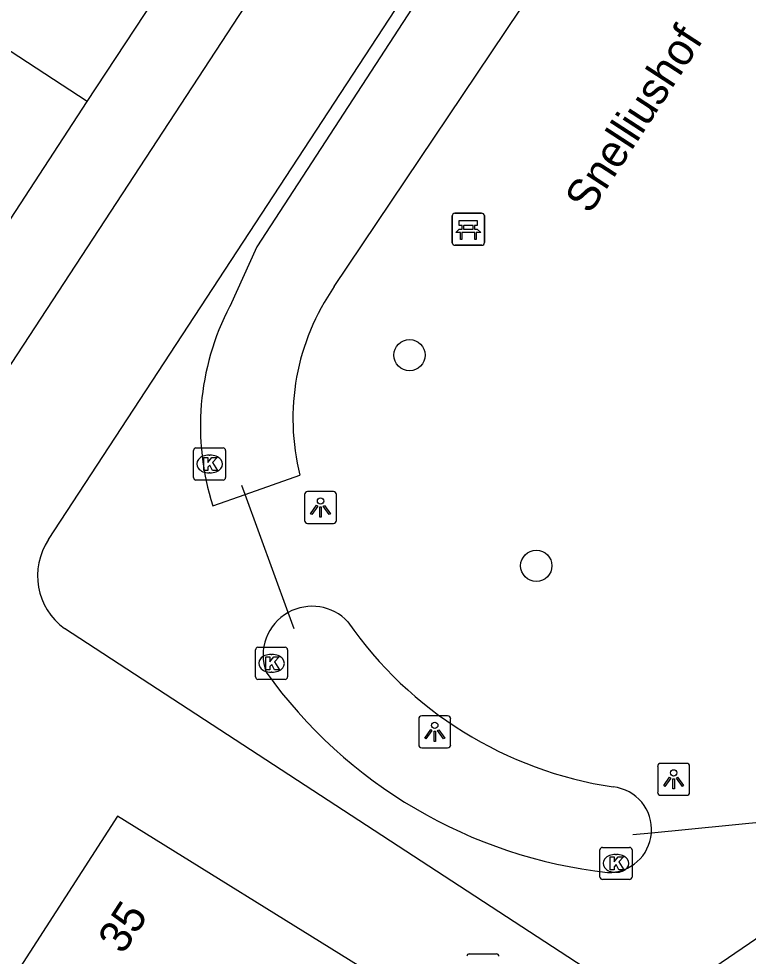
# Model space of a CAD drawing. Extents: x 159280 to 160375, y 384531 to 385872.
# Drawn here: x 159763.18 to 159785.96, y 385098.53 to 385127.82 of the extents above; entities that cross this region are included whole.
import ezdxf

# ---------------------------------------------------------------- set-up
doc = ezdxf.new("R2010")
doc.units = 0
for name, color, linetype in [('IMGEO_Bank', 7, 'Continuous'), ('IMGEO_Boom', 7, 'Continuous'), ('IMGEO_Duiker', 7, 'Continuous'), ('IMGEO_Kolk', 7, 'Continuous'), ('IMGEO_Lichtpunt', 7, 'Continuous'), ('IMGEO_Openbare_ruimte_label', 7, 'Continuous'), ('IMGEO_Pand', 7, 'Continuous'), ('IMGEO_Pand_nummerreeks', 7, 'Continuous'), ('IMGEO_Rijbaan_lokaal_open', 7, 'Continuous'), ('IMGEO_Rioolput', 7, 'Continuous'), ('IMGEO_Waterloop', 7, 'Continuous')]:
    doc.layers.add(name, color=color, linetype=linetype)

msp = doc.modelspace()

# ---------------------------------------------------------------- linework, layer by layer
at = {"layer": 'IMGEO_Bank'}
for p, q in [((159776.716, 385120.819), (159776.716, 385121.66)), ((159776.716, 385121.66), (159776.716, 385120.819)), ((159776.791, 385121.744), (159777.632, 385121.744)), ((159777.632, 385121.744), (159776.791, 385121.744)), ((159777.716, 385121.669), (159777.716, 385120.828)), ((159777.716, 385120.828), (159777.716, 385121.669)), ((159777.025, 385121.25), (159777.025, 385121.356)), ((159777.069, 385121.356), (159777.069, 385121.25)), ((159777.357, 385121.362), (159777.075, 385121.362)), ((159777.075, 385121.244), (159777.357, 385121.244)), ((159777.363, 385121.25), (159777.363, 385121.356)), ((159777.407, 385121.356), (159777.407, 385121.25)), ((159777.413, 385121.142), (159777.02, 385121.142)), ((159777.641, 385120.744), (159776.8, 385120.744)), ((159776.8, 385120.744), (159777.641, 385120.744))]:
    msp.add_line(p, q, dxfattribs=at)
for points in [[(159777.019, 385121.362), (159776.933, 385121.362), (159776.933, 385121.523), (159777.496, 385121.523), (159777.496, 385121.362), (159777.413, 385121.362)], [(159776.963, 385121.142), (159776.821, 385121.142), (159776.933, 385121.244), (159777.019, 385121.244)], [(159777.413, 385121.244), (159777.496, 385121.244), (159777.608, 385121.142), (159777.469, 385121.142)], [(159777.013, 385121.135), (159777.013, 385120.928), (159776.97, 385120.928), (159776.97, 385121.135)], [(159777.463, 385121.135), (159777.463, 385120.928), (159777.419, 385120.928), (159777.419, 385121.135)]]:
    msp.add_lwpolyline(points, dxfattribs=at)
for centre, radius, start, end in [((159776.794, 385121.666), 0.0779, 92.4484, 184.2845), ((159776.794, 385121.666), 0.0779, 92.4484, 184.2845), ((159777.638, 385121.666), 0.0779, 2.4484, 94.2845), ((159777.638, 385121.666), 0.0779, 2.4484, 94.2845), ((159777.018, 385121.355), 0.00671, 2.8957, 87.1043), ((159777.018, 385121.251), 0.00671, 272.8957, 357.1043), ((159777.075, 385121.355), 0.00671, 92.8957, 177.1043), ((159777.075, 385121.251), 0.00671, 182.8957, 267.1043), ((159777.357, 385121.355), 0.00671, 2.8957, 87.1043), ((159777.357, 385121.251), 0.00671, 272.8957, 357.1043), ((159777.414, 385121.355), 0.00671, 92.8957, 177.1043), ((159777.414, 385121.251), 0.00671, 182.8957, 267.1043), ((159776.963, 385121.135), 0.00671, 2.8957, 87.1043), ((159777.02, 385121.135), 0.00671, 92.8957, 177.1043), ((159777.412, 385121.135), 0.00671, 2.8957, 87.1043), ((159777.469, 385121.135), 0.00671, 92.8957, 177.1043), ((159776.794, 385120.822), 0.0779, 182.4484, 274.2845), ((159776.794, 385120.822), 0.0779, 182.4484, 274.2845), ((159777.638, 385120.822), 0.0779, 272.4484, 4.2845), ((159777.638, 385120.822), 0.0779, 272.4484, 4.2845)]:
    msp.add_arc(centre, radius, start, end, dxfattribs=at)
at = {"layer": 'IMGEO_Boom'}
for centre in [(159775.38, 385117.311), (159779.339, 385110.73)]:
    msp.add_circle(centre, 0.489, dxfattribs=at)
at = {"layer": 'IMGEO_Duiker'}
for points in [[(159771.778, 385108.759), (159771.592, 385109.268), (159770.245, 385112.958), (159770.142, 385113.24)], [(159786.868, 385102.76), (159786.61, 385102.735), (159782.934, 385102.376), (159782.356, 385102.319)]]:
    msp.add_lwpolyline(points, dxfattribs=at)
at = {"layer": 'IMGEO_Kolk'}
for p, q in [((159768.635, 385113.484), (159768.635, 385114.336)), ((159768.71, 385114.41), (159769.562, 385114.41)), ((159769.123, 385114.19), (159769.148, 385114.19)), ((159769.636, 385114.336), (159769.636, 385113.484)), ((159769.146, 385113.63), (159769.121, 385113.63)), ((159769.562, 385113.41), (159768.71, 385113.41)), ((159770.57, 385107.256), (159770.57, 385108.108)), ((159770.645, 385108.182), (159771.497, 385108.182)), ((159771.571, 385108.108), (159771.571, 385107.256)), ((159771.058, 385107.962), (159771.083, 385107.962)), ((159771.497, 385107.182), (159770.645, 385107.182)), ((159771.081, 385107.402), (159771.056, 385107.402)), ((159781.326, 385101.006), (159781.326, 385101.858)), ((159781.401, 385101.932), (159782.253, 385101.932)), ((159782.327, 385101.858), (159782.327, 385101.006)), ((159781.814, 385101.712), (159781.839, 385101.712)), ((159781.837, 385101.152), (159781.812, 385101.152)), ((159782.253, 385100.932), (159781.401, 385100.932))]:
    msp.add_line(p, q, dxfattribs=at)
for points in [[(159768.635, 385113.484), (159768.635, 385114.336)], [(159768.71, 385114.41), (159769.562, 385114.41)], [(159769.636, 385114.336), (159769.636, 385113.484)], [(159768.956, 385114.11), (159769.079, 385114.11), (159769.079, 385113.959), (159769.209, 385114.11), (159769.373, 385114.11), (159769.227, 385113.959), (159769.38, 385113.71), (159769.228, 385113.71), (159769.143, 385113.874), (159769.079, 385113.807), (159769.079, 385113.71), (159768.956, 385113.71), (159768.956, 385114.11)], [(159769.562, 385113.41), (159768.71, 385113.41)], [(159770.57, 385107.256), (159770.57, 385108.108)], [(159770.645, 385108.182), (159771.497, 385108.182)], [(159771.571, 385108.108), (159771.571, 385107.256)], [(159770.891, 385107.882), (159771.014, 385107.882), (159771.014, 385107.731), (159771.144, 385107.882), (159771.308, 385107.882), (159771.162, 385107.731), (159771.315, 385107.482), (159771.163, 385107.482), (159771.078, 385107.646), (159771.014, 385107.579), (159771.014, 385107.482), (159770.891, 385107.482), (159770.891, 385107.882)], [(159771.497, 385107.182), (159770.645, 385107.182)], [(159781.326, 385101.006), (159781.326, 385101.858)], [(159781.401, 385101.932), (159782.253, 385101.932)], [(159782.327, 385101.858), (159782.327, 385101.006)], [(159781.647, 385101.632), (159781.77, 385101.632), (159781.77, 385101.481), (159781.9, 385101.632), (159782.064, 385101.632), (159781.918, 385101.481), (159782.071, 385101.232), (159781.919, 385101.232), (159781.834, 385101.396), (159781.77, 385101.329), (159781.77, 385101.232), (159781.647, 385101.232), (159781.647, 385101.632)], [(159782.253, 385100.932), (159781.401, 385100.932)]]:
    msp.add_lwpolyline(points, dxfattribs=at)
for centre, start, end in [((159768.712, 385114.334), 91.552, 178.448), ((159768.712, 385114.334), 91.552, 178.448), ((159769.56, 385114.334), 1.552, 88.448), ((159769.56, 385114.334), 1.552, 88.448), ((159768.712, 385113.486), 181.552, 268.448), ((159768.712, 385113.486), 181.552, 268.448), ((159769.56, 385113.486), 271.552, 358.448), ((159769.56, 385113.486), 271.552, 358.448), ((159770.647, 385108.106), 91.552, 178.448), ((159770.647, 385108.106), 91.552, 178.448), ((159771.495, 385108.106), 1.552, 88.448), ((159771.495, 385108.106), 1.552, 88.448), ((159770.647, 385107.258), 181.552, 268.448), ((159770.647, 385107.258), 181.552, 268.448), ((159771.495, 385107.258), 271.552, 358.448), ((159771.495, 385107.258), 271.552, 358.448), ((159781.403, 385101.856), 91.552, 178.448), ((159781.403, 385101.856), 91.552, 178.448), ((159782.251, 385101.856), 1.552, 88.448), ((159782.251, 385101.856), 1.552, 88.448), ((159781.403, 385101.008), 181.552, 268.448), ((159781.403, 385101.008), 181.552, 268.448), ((159782.251, 385101.008), 271.552, 358.448), ((159782.251, 385101.008), 271.552, 358.448)]:
    msp.add_arc(centre, 0.0765, start, end, dxfattribs=at)
for centre, major_axis, ratio, start_param, end_param in [((159769.122, 385113.91), (-0.387, 0.002), 0.722429, 4.712389, 7.853982), ((159769.147, 385113.91), (-0.39, 0.002), 0.717154, 1.570796, 4.712389), ((159771.057, 385107.682), (-0.387, 0.002), 0.722429, 4.712389, 7.853982), ((159771.082, 385107.682), (-0.39, 0.002), 0.717154, 1.570796, 4.712389), ((159781.813, 385101.432), (-0.387, 0.002), 0.722429, 4.712389, 7.853982), ((159781.838, 385101.432), (-0.39, 0.002), 0.717154, 1.570796, 4.712389)]:
    msp.add_ellipse(centre, major_axis=major_axis, ratio=ratio, start_param=start_param, end_param=end_param, dxfattribs=at)
at = {"layer": 'IMGEO_Lichtpunt'}
for p, q in [((159773.003, 385113.05), (159772.195, 385113.05)), ((159773.003, 385113.05), (159772.195, 385113.05)), ((159772.101, 385112.955), (159772.101, 385112.148)), ((159772.101, 385112.955), (159772.101, 385112.148)), ((159773.097, 385112.148), (159773.097, 385112.955)), ((159773.097, 385112.148), (159773.097, 385112.955)), ((159772.195, 385112.054), (159773.003, 385112.054)), ((159772.195, 385112.054), (159773.003, 385112.054)), ((159776.57, 385106.041), (159775.762, 385106.041)), ((159776.57, 385106.041), (159775.762, 385106.041)), ((159775.668, 385105.946), (159775.668, 385105.139)), ((159775.668, 385105.946), (159775.668, 385105.139)), ((159776.664, 385105.139), (159776.664, 385105.946)), ((159776.664, 385105.139), (159776.664, 385105.946)), ((159775.762, 385105.045), (159776.57, 385105.045)), ((159775.762, 385105.045), (159776.57, 385105.045)), ((159784.031, 385104.557), (159783.223, 385104.557)), ((159784.031, 385104.557), (159783.223, 385104.557)), ((159783.129, 385104.462), (159783.129, 385103.655)), ((159783.129, 385104.462), (159783.129, 385103.655)), ((159784.125, 385103.655), (159784.125, 385104.462)), ((159784.125, 385103.655), (159784.125, 385104.462)), ((159783.223, 385103.561), (159784.031, 385103.561)), ((159783.223, 385103.561), (159784.031, 385103.561))]:
    msp.add_line(p, q, dxfattribs=at)
for points in [[(159772.475, 385112.619), (159772.514, 385112.591), (159772.326, 385112.329), (159772.288, 385112.356), (159772.475, 385112.619)], [(159772.577, 385112.571), (159772.624, 385112.571), (159772.624, 385112.249), (159772.577, 385112.249), (159772.577, 385112.571)], [(159772.687, 385112.591), (159772.725, 385112.618), (159772.912, 385112.356), (159772.873, 385112.328), (159772.687, 385112.591)], [(159776.042, 385105.61), (159776.081, 385105.582), (159775.893, 385105.32), (159775.855, 385105.347), (159776.042, 385105.61)], [(159776.144, 385105.562), (159776.191, 385105.562), (159776.191, 385105.24), (159776.144, 385105.24), (159776.144, 385105.562)], [(159776.254, 385105.582), (159776.292, 385105.609), (159776.479, 385105.347), (159776.44, 385105.319), (159776.254, 385105.582)], [(159783.503, 385104.126), (159783.542, 385104.098), (159783.354, 385103.836), (159783.316, 385103.863), (159783.503, 385104.126)], [(159783.605, 385104.078), (159783.652, 385104.078), (159783.652, 385103.756), (159783.605, 385103.756), (159783.605, 385104.078)], [(159783.715, 385104.098), (159783.753, 385104.125), (159783.94, 385103.863), (159783.901, 385103.835), (159783.715, 385104.098)]]:
    msp.add_lwpolyline(points, dxfattribs=at)
for centre in [(159772.6, 385112.753), (159776.167, 385105.744), (159783.628, 385104.26)]:
    msp.add_circle(centre, 0.0994, dxfattribs=at)
for centre, start, end in [((159772.195, 385112.955), 90, 180), ((159772.195, 385112.955), 90, 180), ((159773.003, 385112.955), 0, 90), ((159773.003, 385112.955), 0, 90), ((159772.195, 385112.148), 180, 270), ((159772.195, 385112.148), 180, 270), ((159773.003, 385112.148), 270, 0), ((159773.003, 385112.148), 270, 360), ((159775.762, 385105.946), 90, 180), ((159775.762, 385105.946), 90, 180), ((159776.57, 385105.946), 0, 90), ((159776.57, 385105.946), 0, 90), ((159775.762, 385105.139), 180, 270), ((159775.762, 385105.139), 180, 270), ((159776.57, 385105.139), 270, 0), ((159776.57, 385105.139), 270, 360), ((159783.223, 385104.462), 90, 180), ((159783.223, 385104.462), 90, 180), ((159784.031, 385104.462), 0, 90), ((159784.031, 385104.462), 0, 90), ((159783.223, 385103.655), 180, 270), ((159783.223, 385103.655), 180, 270), ((159784.031, 385103.655), 270, 0), ((159784.031, 385103.655), 270, 360)]:
    msp.add_arc(centre, 0.0946, start, end, dxfattribs=at)
at = {"layer": 'IMGEO_Pand'}
for points in [[(159765.318, 385125.231), (159757.61, 385130.276)], [(159765.318, 385125.231), (159768.308, 385129.801)], [(159762.328, 385120.662), (159765.318, 385125.231)], [(159771.119, 385093.284), (159774.079, 385098.049), (159766.264, 385102.903), (159763.216, 385098.187)]]:
    msp.add_lwpolyline(points, dxfattribs=at)
at = {"layer": 'IMGEO_Rijbaan_lokaal_open'}
for points in [[(159764.107, 385111.547), (159796.411, 385160.937)], [(159787.341, 385154.379), (159754.378, 385103.978)], [(159822.735, 385124.022), (159784.03, 385097.585)], [(159781.793, 385097.557), (159764.601, 385108.773)]]:
    msp.add_lwpolyline(points, dxfattribs=at)
msp.add_arc((159765.8, 385110.417), 2.035, 146.2851, 233.9099, dxfattribs=at)
at = {"layer": 'IMGEO_Rioolput'}
msp.add_line((159777.246, 385098.604), (159778.098, 385098.604), dxfattribs=at)
msp.add_lwpolyline([(159777.246, 385098.604), (159778.098, 385098.604)], dxfattribs=at)
for centre, start, end in [((159777.248, 385098.528), 91.552, 178.448), ((159777.248, 385098.528), 91.552, 178.448), ((159778.096, 385098.528), 1.552, 88.448), ((159778.096, 385098.528), 1.552, 88.448)]:
    msp.add_arc(centre, 0.0765, start, end, dxfattribs=at)
at = {"layer": 'IMGEO_Waterloop'}
for points in [[(159785.725, 385143.937), (159770.611, 385120.699), (159769.764, 385118.836)], [(159773.03, 385119.451), (159779.267, 385128.764), (159787.756, 385141.92)], [(159769.237, 385112.605), (159770.245, 385112.958), (159771.959, 385113.559)]]:
    msp.add_lwpolyline(points, dxfattribs=at)
for centre, radius, start, end in [((159778.957, 385115.33), 7.219, 145.1919, 194.2036), ((159776.985, 385115.088), 8.136, 152.5644, 197.7668), ((159772.336, 385107.932), 1.53, 119.1162, 200.0149), ((159772.34, 385107.947), 1.518, 42.7332, 119.5111), ((159783.563, 385115.982), 12.298, 214.7212, 261.466), ((159783.24, 385116.22), 15.164, 215.5283, 263.6473), ((159781.599, 385102.488), 1.339, 355.2072, 84.0596), ((159781.601, 385102.486), 1.338, 268.3373, 355.2762)]:
    msp.add_arc(centre, radius, start, end, dxfattribs=at)

# ---------------------------------------------------------------- texts
at = {"layer": 'IMGEO_Openbare_ruimte_label'}
msp.add_text('Snelliushof', height=1, rotation=56.9617, dxfattribs=at).set_placement((159781.011, 385121.684))
at = {"layer": 'IMGEO_Pand_nummerreeks'}
msp.add_text('35', height=1, rotation=57.1296, dxfattribs=at).set_placement((159766.432, 385098.557))

doc.saveas('drawing.dxf')
